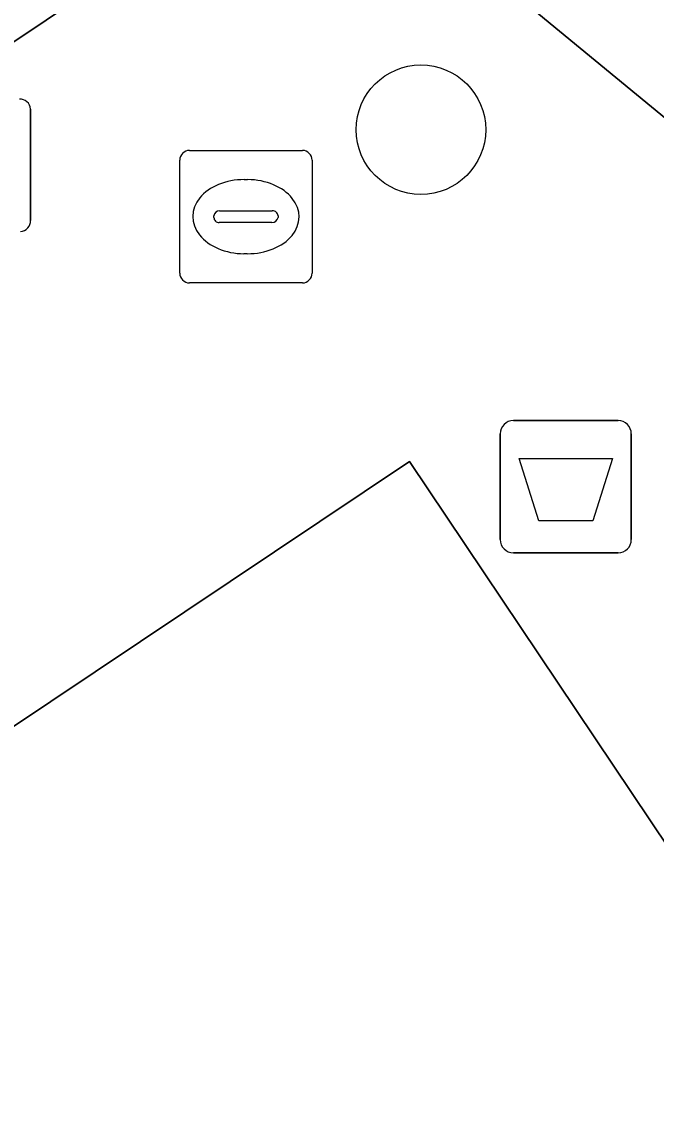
# Model space of a CAD drawing. Extents: x 161087 to 161926, y 382572 to 383873.
# Drawn here: x 161727.59 to 161732.38, y 383040.29 to 383048.53 of the extents above; entities that cross this region are included whole.
import ezdxf

# ---------------------------------------------------------------- set-up
doc = ezdxf.new("R2010")
doc.units = 0
for name, color, linetype in [('IMGEO_Afvalbak', 7, 'Continuous'), ('IMGEO_Boom', 7, 'Continuous'), ('IMGEO_Fietsenrek', 7, 'Continuous'), ('IMGEO_Pand', 7, 'Continuous'), ('IMGEO_Rijbaan_lokaal_open', 7, 'Continuous'), ('IMGEO_Rioolput', 7, 'Continuous'), ('IMGEO_Voetpad_open', 7, 'Continuous')]:
    doc.layers.add(name, color=color, linetype=linetype)

msp = doc.modelspace()

# ---------------------------------------------------------------- linework, layer by layer
at = {"layer": 'IMGEO_Afvalbak'}
for p, q in [((161731.2991, 383045.5175), (161732.0889, 383045.5175)), ((161732.0889, 383045.5175), (161731.2991, 383045.5175)), ((161731.1991, 383044.6185), (161731.1991, 383045.4175)), ((161731.1991, 383045.4175), (161731.1991, 383044.6185)), ((161732.1889, 383045.4175), (161732.1889, 383044.6185)), ((161732.1889, 383044.6185), (161732.1889, 383045.4175)), ((161732.0889, 383044.5185), (161731.2991, 383044.5185)), ((161731.2991, 383044.5185), (161732.0889, 383044.5185))]:
    msp.add_line(p, q, dxfattribs=at)
msp.add_lwpolyline([(161731.3418, 383045.2324), (161732.0462, 383045.2324), (161731.8974, 383044.7615), (161731.4906, 383044.7615), (161731.3418, 383045.2324)], dxfattribs=at)
for centre, start, end in [((161731.2991, 383045.4175), 90, 180), ((161731.2991, 383045.4175), 90, 180), ((161732.0889, 383045.4175), 0, 90), ((161732.0889, 383045.4175), 360, 90), ((161731.2991, 383044.6185), 180, 270), ((161731.2991, 383044.6185), 180, 270), ((161732.0889, 383044.6185), 270, 0), ((161732.0889, 383044.6185), 270, 0)]:
    msp.add_arc(centre, 0.1, start, end, dxfattribs=at)
at = {"layer": 'IMGEO_Boom'}
msp.add_circle((161730.6, 383047.715), 0.4892, dxfattribs=at)
at = {"layer": 'IMGEO_Fietsenrek'}
for p, q in [((161727.6515, 383047.8711), (161727.6515, 383047.0302)), ((161727.6515, 383047.0302), (161727.6515, 383047.8711))]:
    msp.add_line(p, q, dxfattribs=at)
for centre, start, end in [((161727.5736, 383047.8678), 2.4484, 94.28452), ((161727.5736, 383047.8678), 2.4484, 94.28452), ((161727.5738, 383047.0244), 272.4484, 4.28452), ((161727.5738, 383047.0244), 272.4484, 4.28452)]:
    msp.add_arc(centre, 0.0779, start, end, dxfattribs=at)
at = {"layer": 'IMGEO_Pand'}
msp.add_lwpolyline([(161707.658, 382995.446), (161714.445, 383000), (161736.382, 383014.719), (161746.435, 383021.464), (161742.665, 383027.087), (161741.711, 383028.509), (161730.515, 383045.208), (161707.81, 383030.012), (161705.312, 383028.34), (161691.701, 383019.23), (161704.603, 383000)], close=True, dxfattribs=at)
at = {"layer": 'IMGEO_Rijbaan_lokaal_open'}
msp.add_lwpolyline([(161705.429, 383033.59), (161728.12, 383048.78), (161729.831, 383049.954), (161732.583, 383051.796), (161728.898, 383055.462), (161724.335, 383059.22), (161717.993, 383054.629), (161711.405, 383050.194), (161709.865, 383049.157), (161707.387, 383047.489), (161702.343, 383044.095), (161698.184, 383041.296), (161693.1, 383037.875), (161690.613, 383036.202), (161688.668, 383034.893), (161689.569, 383034.07), (161688.096, 383033.083), (161688.697, 383032.196), (161686.406, 383030.692)], dxfattribs=at)
at = {"layer": 'IMGEO_Rioolput'}
for p, q in [((161728.8529, 383047.5585), (161729.7051, 383047.5585)), ((161728.7785, 383046.6319), (161728.7785, 383047.4841)), ((161729.7795, 383047.4841), (161729.7795, 383046.6319)), ((161729.2665, 383047.3377), (161729.2915, 383047.3377)), ((161729.0369, 383047.0519), (161729.0369, 383047.0641)), ((161729.08, 383047.1013), (161729.4779, 383047.1013)), ((161729.521, 383047.0641), (161729.521, 383047.0519)), ((161729.4745, 383047.0147), (161729.0766, 383047.0147)), ((161729.2885, 383046.7783), (161729.2636, 383046.7783)), ((161729.7051, 383046.5575), (161728.8529, 383046.5575))]:
    msp.add_line(p, q, dxfattribs=at)
for points in [[(161728.8529, 383047.5585), (161729.7051, 383047.5585)], [(161728.7785, 383046.6319), (161728.7785, 383047.4841)], [(161729.7795, 383047.4841), (161729.7795, 383046.6319)], [(161729.7051, 383046.5575), (161728.8529, 383046.5575)]]:
    msp.add_lwpolyline(points, dxfattribs=at)
for centre, radius, start, end in [((161728.855, 383047.482), 0.0765, 91.55205, 178.44795), ((161728.855, 383047.482), 0.0765, 91.55205, 178.44795), ((161729.703, 383047.482), 0.0765, 1.55205, 88.44795), ((161729.703, 383047.482), 0.0765, 1.55205, 88.44795), ((161729.0771, 383047.0611), 0.0403, 85.87752, 175.75265), ((161729.0736, 383047.0512), 0.0366, 178.93798, 274.71019), ((161729.4784, 383047.0575), 0.043, 264.86636, 352.45326), ((161729.4824, 383047.0629), 0.0386, 1.73085, 96.63898), ((161728.855, 383046.634), 0.0765, 181.55205, 268.44795), ((161728.855, 383046.634), 0.0765, 181.55205, 268.44795), ((161729.703, 383046.634), 0.0765, 271.55205, 358.44795), ((161729.703, 383046.634), 0.0765, 271.55205, 358.44795)]:
    msp.add_arc(centre, radius, start, end, dxfattribs=at)
for centre, major_axis, ratio, start_param, end_param in [((161729.265, 383047.058), (-0.3872, 0.002), 0.722429, 4.712389, 7.853982), ((161729.29, 383047.058), (-0.3901, 0.002), 0.717154, 1.570796, 4.712389)]:
    msp.add_ellipse(centre, major_axis=major_axis, ratio=ratio, start_param=start_param, end_param=end_param, dxfattribs=at)
at = {"layer": 'IMGEO_Voetpad_open'}
for points in [[(161736.371, 383050.568), (161737.819, 383052.545), (161735.87, 383053.996), (161732.583, 383051.796), (161729.831, 383049.954), (161739.062, 383042.359)], [(161739.062, 383042.359), (161729.831, 383049.954), (161728.12, 383048.78), (161705.429, 383033.59), (161707.81, 383030.012), (161730.515, 383045.208), (161741.711, 383028.509), (161743.638, 383029.766), (161741.541, 383032.887), (161744.345, 383034.77)]]:
    msp.add_lwpolyline(points, dxfattribs=at)

doc.saveas('drawing.dxf')
